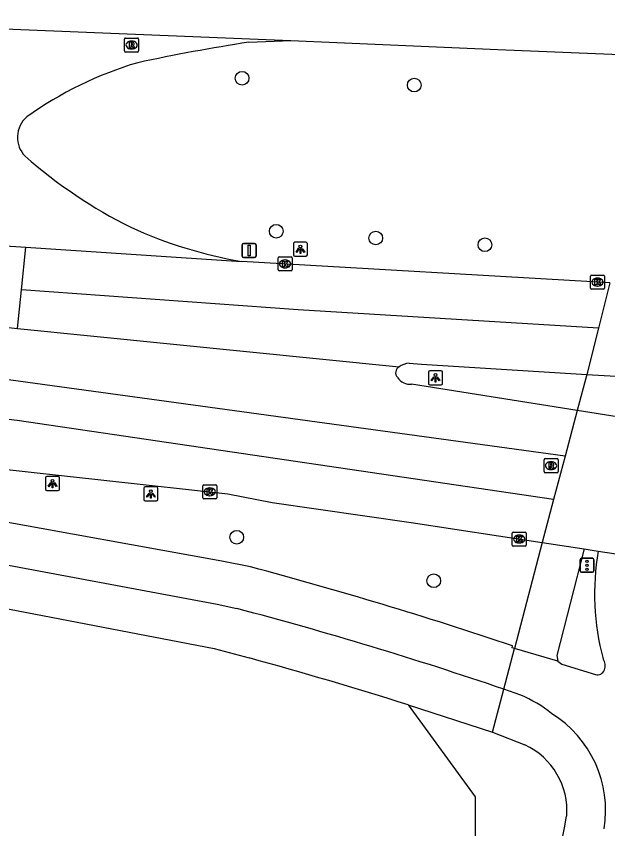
# Model space of a CAD drawing. Extents: x 161243 to 161752, y 384138 to 384885.
# Drawn here: x 161681.2 to 161723.5, y 384815.5 to 384873.4 of the extents above; entities that cross this region are included whole.
import ezdxf

# ---------------------------------------------------------------- set-up
doc = ezdxf.new("R2010")
doc.units = 0
for name, color, linetype in [('IMGEO_Boom', 7, 'Continuous'), ('IMGEO_Fietspad_gesloten', 7, 'Continuous'), ('IMGEO_Fietspad_open', 7, 'Continuous'), ('IMGEO_Hek', 7, 'Continuous'), ('IMGEO_Kolk', 7, 'Continuous'), ('IMGEO_Lichtpunt', 7, 'Continuous'), ('IMGEO_Rijbaan_lokaal_open', 7, 'Continuous'), ('IMGEO_Rijbaan_regionaal_gesloten', 7, 'Continuous'), ('IMGEO_Rioolput', 7, 'Continuous'), ('IMGEO_Verkeersbordpaal', 7, 'Continuous'), ('IMGEO_Verkeersregelinstallatiepaal', 7, 'Continuous'), ('IMGEO_Voetpad_open', 7, 'Continuous')]:
    doc.layers.add(name, color=color, linetype=linetype)

msp = doc.modelspace()

# ---------------------------------------------------------------- linework, layer by layer
at = {"layer": 'IMGEO_Boom'}
for centre in [(161697.348, 384869.007), (161709.639, 384868.521), (161699.791, 384858.094), (161706.894, 384857.615), (161714.69, 384857.132), (161696.976, 384836.27), (161711.036, 384833.166)]:
    msp.add_circle(centre, 0.489, dxfattribs=at)
at = {"layer": 'IMGEO_Fietspad_gesloten'}
for points in [[(161716.043, 384825.43), (161716.811, 384828.337)], [(161719.893, 384827.436), (161716.811, 384828.337)], [(161719.893, 384827.436), (161720.168, 384827.215), (161722.58, 384826.472)], [(161717.249, 384825.016), (161716.043, 384825.43)]]:
    msp.add_lwpolyline(points, dxfattribs=at)
for centre, radius, start, end in [((161739.911, 384832.212), 17.4, 169.8354, 195.39203), ((161722.45, 384827.127), 0.829, 336.99264, 34.27075), ((161722.713, 384826.989), 0.534, 255.60745, 339.60329), ((161713.44, 384816.168), 9.633, 51.37818, 66.7096), ((161715.167, 384816.774), 8.139, 350.84306, 58.22863), ((161376.645, 384885.921), 356.618, 340.35274, 348.9764)]:
    msp.add_arc(centre, radius, start, end, dxfattribs=at)
at = {"layer": 'IMGEO_Fietspad_open'}
for points in [[(161697.947, 384834.16), (161695.907, 384834.56), (161678.785, 384837.657), (161669.373, 384839.258), (161665.884, 384839.762)], [(161655.998, 384838.037), (161656.84, 384837.883), (161659.921, 384837.36), (161668.861, 384836.127), (161678.492, 384834.675), (161695.574, 384831.488), (161696.982, 384831.187)], [(161716.811, 384828.337), (161716.625, 384828.392), (161716.661, 384828.526)]]:
    msp.add_lwpolyline(points, dxfattribs=at)
for centre, radius, start, end in [((161618.898, 384537.691), 306.826, 71.42008, 75.07023), ((161624.629, 384557.197), 283.382, 71.18078, 75.20741)]:
    msp.add_arc(centre, radius, start, end, dxfattribs=at)
at = {"layer": 'IMGEO_Hek'}
msp.add_lwpolyline([(161709.199, 384824.322), (161713.997, 384817.755), (161713.991, 384791.464)], dxfattribs=at)
at = {"layer": 'IMGEO_Kolk'}
for p, q in [((161699.92, 384855.341), (161699.92, 384856.193)), ((161699.995, 384856.267), (161700.847, 384856.267)), ((161700.408, 384856.047), (161700.433, 384856.047)), ((161700.921, 384856.193), (161700.921, 384855.341)), ((161700.431, 384855.487), (161700.406, 384855.487)), ((161700.847, 384855.267), (161699.995, 384855.267)), ((161722.225, 384854.044), (161722.225, 384854.896)), ((161722.3, 384854.97), (161723.152, 384854.97)), ((161723.226, 384854.896), (161723.226, 384854.044)), ((161722.713, 384854.75), (161722.738, 384854.75)), ((161723.152, 384853.97), (161722.3, 384853.97)), ((161722.736, 384854.19), (161722.711, 384854.19)), ((161694.545, 384839.087), (161694.545, 384839.939)), ((161694.62, 384840.013), (161695.472, 384840.013)), ((161695.546, 384839.939), (161695.546, 384839.087)), ((161695.056, 384839.233), (161695.031, 384839.233)), ((161695.033, 384839.793), (161695.058, 384839.793)), ((161695.472, 384839.013), (161694.62, 384839.013)), ((161716.637, 384835.717), (161716.637, 384836.569)), ((161716.712, 384836.643), (161717.564, 384836.643)), ((161717.125, 384836.423), (161717.15, 384836.423)), ((161717.638, 384836.569), (161717.638, 384835.717)), ((161717.148, 384835.863), (161717.123, 384835.863)), ((161717.564, 384835.643), (161716.712, 384835.643))]:
    msp.add_line(p, q, dxfattribs=at)
for points in [[(161699.92, 384855.341), (161699.92, 384856.193)], [(161699.995, 384856.267), (161700.847, 384856.267)], [(161700.921, 384856.193), (161700.921, 384855.341)], [(161700.241, 384855.967), (161700.364, 384855.967), (161700.364, 384855.816), (161700.494, 384855.967), (161700.658, 384855.967), (161700.512, 384855.816), (161700.665, 384855.567), (161700.513, 384855.567), (161700.428, 384855.731), (161700.364, 384855.664), (161700.364, 384855.567), (161700.241, 384855.567), (161700.241, 384855.967)], [(161700.847, 384855.267), (161699.995, 384855.267)], [(161722.225, 384854.044), (161722.225, 384854.896)], [(161722.3, 384854.97), (161723.152, 384854.97)], [(161723.226, 384854.896), (161723.226, 384854.044)], [(161722.546, 384854.67), (161722.669, 384854.67), (161722.669, 384854.519), (161722.799, 384854.67), (161722.963, 384854.67), (161722.817, 384854.519), (161722.97, 384854.27), (161722.818, 384854.27), (161722.733, 384854.434), (161722.669, 384854.367), (161722.669, 384854.27), (161722.546, 384854.27), (161722.546, 384854.67)], [(161723.152, 384853.97), (161722.3, 384853.97)], [(161694.545, 384839.087), (161694.545, 384839.939)], [(161694.62, 384840.013), (161695.472, 384840.013)], [(161695.546, 384839.939), (161695.546, 384839.087)], [(161694.866, 384839.713), (161694.989, 384839.713), (161694.989, 384839.562), (161695.119, 384839.713), (161695.283, 384839.713), (161695.137, 384839.562), (161695.29, 384839.313), (161695.138, 384839.313), (161695.053, 384839.477), (161694.989, 384839.41), (161694.989, 384839.313), (161694.866, 384839.313), (161694.866, 384839.713)], [(161695.472, 384839.013), (161694.62, 384839.013)], [(161716.637, 384835.717), (161716.637, 384836.569)], [(161716.712, 384836.643), (161717.564, 384836.643)], [(161716.958, 384836.343), (161717.081, 384836.343), (161717.081, 384836.192), (161717.211, 384836.343), (161717.375, 384836.343), (161717.229, 384836.192), (161717.382, 384835.943), (161717.23, 384835.943), (161717.145, 384836.107), (161717.081, 384836.04), (161717.081, 384835.943), (161716.958, 384835.943), (161716.958, 384836.343)], [(161717.638, 384836.569), (161717.638, 384835.717)], [(161717.564, 384835.643), (161716.712, 384835.643)]]:
    msp.add_lwpolyline(points, dxfattribs=at)
for centre, start, end in [((161699.997, 384856.191), 91.55205, 178.44795), ((161699.997, 384856.191), 91.55205, 178.44795), ((161700.845, 384856.191), 1.55205, 88.44795), ((161700.845, 384856.191), 1.55205, 88.44795), ((161699.997, 384855.343), 181.55205, 268.44795), ((161699.997, 384855.343), 181.55205, 268.44795), ((161700.845, 384855.343), 271.55205, 358.44795), ((161700.845, 384855.343), 271.55205, 358.44795), ((161722.302, 384854.894), 91.55205, 178.44795), ((161722.302, 384854.894), 91.55205, 178.44795), ((161723.15, 384854.894), 1.55205, 88.44795), ((161723.15, 384854.894), 1.55205, 88.44795), ((161722.302, 384854.046), 181.55205, 268.44795), ((161722.302, 384854.046), 181.55205, 268.44795), ((161723.15, 384854.046), 271.55205, 358.44795), ((161723.15, 384854.046), 271.55205, 358.44795), ((161694.622, 384839.937), 91.55205, 178.44795), ((161694.622, 384839.937), 91.55205, 178.44795), ((161695.47, 384839.937), 1.55205, 88.44795), ((161695.47, 384839.937), 1.55205, 88.44795), ((161694.622, 384839.089), 181.55205, 268.44795), ((161694.622, 384839.089), 181.55205, 268.44795), ((161695.47, 384839.089), 271.55205, 358.44795), ((161695.47, 384839.089), 271.55205, 358.44795), ((161716.714, 384836.567), 91.55205, 178.44795), ((161716.714, 384836.567), 91.55205, 178.44795), ((161717.562, 384836.567), 1.55205, 88.44795), ((161717.562, 384836.567), 1.55205, 88.44795), ((161716.714, 384835.719), 181.55205, 268.44795), ((161716.714, 384835.719), 181.55205, 268.44795), ((161717.562, 384835.719), 271.55205, 358.44795), ((161717.562, 384835.719), 271.55205, 358.44795)]:
    msp.add_arc(centre, 0.0765, start, end, dxfattribs=at)
for centre, major_axis, ratio, start_param, end_param in [((161700.407, 384855.767), (-0.387, 0.002), 0.722429, 4.712389, 7.853982), ((161700.432, 384855.767), (-0.39, 0.002), 0.717154, 1.570796, 4.712389), ((161722.712, 384854.47), (-0.387, 0.002), 0.722429, 4.712389, 7.853982), ((161722.737, 384854.47), (-0.39, 0.002), 0.717154, 1.570796, 4.712389), ((161695.032, 384839.513), (-0.387, 0.002), 0.722429, 4.712389, 7.853982), ((161695.057, 384839.513), (-0.39, 0.002), 0.717154, 1.570796, 4.712389), ((161717.124, 384836.143), (-0.387, 0.002), 0.722429, 4.712389, 7.853982), ((161717.149, 384836.143), (-0.39, 0.002), 0.717154, 1.570796, 4.712389)]:
    msp.add_ellipse(centre, major_axis=major_axis, ratio=ratio, start_param=start_param, end_param=end_param, dxfattribs=at)
at = {"layer": 'IMGEO_Lichtpunt'}
for p, q in [((161701.015, 384857.215), (161701.015, 384856.408)), ((161701.015, 384857.215), (161701.015, 384856.408)), ((161701.917, 384857.31), (161701.109, 384857.31)), ((161701.917, 384857.31), (161701.109, 384857.31)), ((161702.011, 384856.408), (161702.011, 384857.215)), ((161702.011, 384856.408), (161702.011, 384857.215)), ((161701.109, 384856.314), (161701.917, 384856.314)), ((161701.109, 384856.314), (161701.917, 384856.314)), ((161710.661, 384848.049), (161710.661, 384847.242)), ((161710.661, 384848.049), (161710.661, 384847.242)), ((161711.563, 384848.144), (161710.755, 384848.144)), ((161711.563, 384848.144), (161710.755, 384848.144)), ((161711.657, 384847.242), (161711.657, 384848.049)), ((161711.657, 384847.242), (161711.657, 384848.049)), ((161710.755, 384847.148), (161711.563, 384847.148)), ((161710.755, 384847.148), (161711.563, 384847.148)), ((161683.326, 384840.503), (161683.326, 384839.696)), ((161683.326, 384840.503), (161683.326, 384839.696)), ((161684.228, 384840.598), (161683.42, 384840.598)), ((161684.228, 384840.598), (161683.42, 384840.598)), ((161684.322, 384839.696), (161684.322, 384840.503)), ((161684.322, 384839.696), (161684.322, 384840.503)), ((161691.247, 384839.856), (161690.439, 384839.856)), ((161691.247, 384839.856), (161690.439, 384839.856)), ((161683.42, 384839.602), (161684.228, 384839.602)), ((161683.42, 384839.602), (161684.228, 384839.602)), ((161690.345, 384839.761), (161690.345, 384838.954)), ((161690.345, 384839.761), (161690.345, 384838.954)), ((161691.341, 384838.954), (161691.341, 384839.761)), ((161691.341, 384838.954), (161691.341, 384839.761)), ((161690.439, 384838.86), (161691.247, 384838.86)), ((161690.439, 384838.86), (161691.247, 384838.86))]:
    msp.add_line(p, q, dxfattribs=at)
for points in [[(161701.389, 384856.879), (161701.428, 384856.851), (161701.24, 384856.589), (161701.202, 384856.616), (161701.389, 384856.879)], [(161701.491, 384856.831), (161701.538, 384856.831), (161701.538, 384856.509), (161701.491, 384856.509), (161701.491, 384856.831)], [(161701.601, 384856.851), (161701.639, 384856.878), (161701.826, 384856.616), (161701.787, 384856.588), (161701.601, 384856.851)], [(161711.035, 384847.713), (161711.074, 384847.685), (161710.886, 384847.423), (161710.848, 384847.45), (161711.035, 384847.713)], [(161711.137, 384847.665), (161711.184, 384847.665), (161711.184, 384847.343), (161711.137, 384847.343), (161711.137, 384847.665)], [(161711.247, 384847.685), (161711.285, 384847.712), (161711.472, 384847.45), (161711.433, 384847.422), (161711.247, 384847.685)], [(161683.7, 384840.167), (161683.739, 384840.139), (161683.551, 384839.877), (161683.513, 384839.904), (161683.7, 384840.167)], [(161683.802, 384840.119), (161683.849, 384840.119), (161683.849, 384839.797), (161683.802, 384839.797), (161683.802, 384840.119)], [(161683.912, 384840.139), (161683.95, 384840.166), (161684.137, 384839.904), (161684.098, 384839.876), (161683.912, 384840.139)], [(161690.719, 384839.425), (161690.758, 384839.397), (161690.57, 384839.135), (161690.532, 384839.162), (161690.719, 384839.425)], [(161690.821, 384839.377), (161690.868, 384839.377), (161690.868, 384839.055), (161690.821, 384839.055), (161690.821, 384839.377)], [(161690.931, 384839.397), (161690.969, 384839.424), (161691.156, 384839.162), (161691.117, 384839.134), (161690.931, 384839.397)]]:
    msp.add_lwpolyline(points, dxfattribs=at)
for centre in [(161701.514, 384857.013), (161711.16, 384847.847), (161683.825, 384840.301), (161690.844, 384839.559)]:
    msp.add_circle(centre, 0.0994, dxfattribs=at)
for centre, start, end in [((161701.109, 384857.215), 90, 180), ((161701.109, 384857.215), 90, 180), ((161701.917, 384857.215), 0, 90), ((161701.917, 384857.215), 0, 90), ((161701.109, 384856.408), 180, 270), ((161701.109, 384856.408), 180, 270), ((161701.917, 384856.408), 270, 0), ((161701.917, 384856.408), 270, 360), ((161710.755, 384848.049), 90, 180), ((161710.755, 384848.049), 90, 180), ((161711.563, 384848.049), 0, 90), ((161711.563, 384848.049), 0, 90), ((161710.755, 384847.242), 180, 270), ((161710.755, 384847.242), 180, 270), ((161711.563, 384847.242), 270, 0), ((161711.563, 384847.242), 270, 360), ((161683.42, 384840.503), 90, 180), ((161683.42, 384840.503), 90, 180), ((161684.228, 384840.503), 0, 90), ((161684.228, 384840.503), 0, 90), ((161690.439, 384839.761), 90, 180), ((161690.439, 384839.761), 90, 180), ((161691.247, 384839.761), 0, 90), ((161691.247, 384839.761), 0, 90), ((161683.42, 384839.696), 180, 270), ((161683.42, 384839.696), 180, 270), ((161684.228, 384839.696), 270, 0), ((161684.228, 384839.696), 270, 360), ((161690.439, 384838.954), 180, 270), ((161690.439, 384838.954), 180, 270), ((161691.247, 384838.954), 270, 0), ((161691.247, 384838.954), 270, 360)]:
    msp.add_arc(centre, 0.0946, start, end, dxfattribs=at)
at = {"layer": 'IMGEO_Rijbaan_lokaal_open'}
msp.add_lwpolyline([(161697.843, 384871.585), (161700.831, 384871.708)], dxfattribs=at)
for centre, radius, start, end in [((161720.29, 384727.794), 145.532, 98.87286, 102.05168), ((161697.446, 384844.625), 26.586, 106.47928, 125.56361), ((161683.238, 384864.793), 1.925, 130.69417, 224.45075), ((161705.333, 384890.244), 35.623, 228.78977, 243.44178), ((161702.69, 384887.474), 31.983, 245.45966, 260.30225)]:
    msp.add_arc(centre, radius, start, end, dxfattribs=at)
at = {"layer": 'IMGEO_Rijbaan_regionaal_gesloten'}
for points in [[(161658.189, 384873.432), (161700.831, 384871.708)], [(161700.831, 384871.708), (161715.609, 384871.071), (161727.82, 384870.563)], [(161720.414, 384842.06), (161663.633, 384849.838), (161597.297, 384856.281), (161568.402, 384858.295), (161503.74, 384863.414), (161467.959, 384864.205)], [(161571.148, 384861.746), (161610.346, 384858.579), (161622.051, 384857.564), (161629.564, 384856.913), (161674.127, 384851.959), (161681.32, 384851.152)], [(161654.748, 384858.736), (161681.915, 384856.956)], [(161681.604, 384853.924), (161681.915, 384856.956)], [(161681.915, 384856.956), (161697.302, 384855.948)], [(161723.609, 384854.419), (161697.302, 384855.948)], [(161723.609, 384854.419), (161722.791, 384851.178)], [(161681.32, 384851.152), (161681.604, 384853.924)], [(161722.791, 384851.178), (161701.349, 384852.494), (161681.604, 384853.924)], [(161681.32, 384851.152), (161708.558, 384848.42)], [(161722.791, 384851.178), (161721.96, 384847.883)], [(161709.27, 384848.676), (161710.149, 384848.624), (161721.96, 384847.883)], [(161721.96, 384847.883), (161724.866, 384847.713)], [(161719.595, 384838.967), (161681.291, 384844.588), (161661.029, 384846.96)], [(161721.273, 384845.302), (161709.455, 384847.18)], [(161721.273, 384845.302), (161720.414, 384842.06)], [(161724.118, 384844.856), (161721.273, 384845.302)], [(161720.414, 384842.06), (161719.595, 384838.967)], [(161665.561, 384840.715), (161665.961, 384840.792), (161669.369, 384841.219), (161679.036, 384841.278), (161696.335, 384839.372), (161699.51, 384838.74), (161709.413, 384837.329), (161718.783, 384835.903)], [(161719.595, 384838.967), (161718.783, 384835.903)], [(161718.783, 384835.903), (161721.777, 384835.439)], [(161721.777, 384835.439), (161722.784, 384835.283)], [(161722.784, 384835.283), (161725.186, 384834.91)]]:
    msp.add_lwpolyline(points, dxfattribs=at)
for centre, radius, start, end in [((161709.318, 384847.425), 1.252, 92.1887, 127.36346), ((161708.777, 384848.012), 0.463, 118.21566, 226.30219), ((161709.376, 384848.272), 1.095, 212.92721, 274.12655)]:
    msp.add_arc(centre, radius, start, end, dxfattribs=at)
at = {"layer": 'IMGEO_Rioolput'}
for p, q in [((161688.963, 384870.954), (161688.963, 384871.806)), ((161689.038, 384871.88), (161689.89, 384871.88)), ((161689.964, 384871.806), (161689.964, 384870.954)), ((161689.474, 384871.1), (161689.449, 384871.1)), ((161689.451, 384871.66), (161689.476, 384871.66)), ((161689.89, 384870.88), (161689.038, 384870.88)), ((161718.909, 384840.95), (161718.909, 384841.802)), ((161718.984, 384841.876), (161719.836, 384841.876)), ((161719.397, 384841.656), (161719.422, 384841.656)), ((161719.91, 384841.802), (161719.91, 384840.95)), ((161719.42, 384841.096), (161719.395, 384841.096)), ((161719.836, 384840.876), (161718.984, 384840.876))]:
    msp.add_line(p, q, dxfattribs=at)
for points in [[(161688.963, 384870.954), (161688.963, 384871.806)], [(161689.038, 384871.88), (161689.89, 384871.88)], [(161689.964, 384871.806), (161689.964, 384870.954)], [(161689.552, 384871.578), (161689.3, 384871.58), (161689.3, 384871.18)], [(161689.3, 384871.18), (161689.424, 384871.18), (161689.424, 384871.342), (161689.435, 384871.342)], [(161689.478, 384871.499), (161689.424, 384871.499), (161689.424, 384871.418)], [(161689.424, 384871.418), (161689.476, 384871.418)], [(161689.482, 384871.313), (161689.553, 384871.18), (161689.693, 384871.18), (161689.628, 384871.306)], [(161689.89, 384870.88), (161689.038, 384870.88)], [(161718.909, 384840.95), (161718.909, 384841.802)], [(161718.984, 384841.876), (161719.836, 384841.876)], [(161719.498, 384841.574), (161719.246, 384841.576), (161719.246, 384841.176)], [(161719.91, 384841.802), (161719.91, 384840.95)], [(161719.246, 384841.176), (161719.37, 384841.176), (161719.37, 384841.338), (161719.381, 384841.338)], [(161719.424, 384841.495), (161719.37, 384841.495), (161719.37, 384841.414)], [(161719.37, 384841.414), (161719.422, 384841.414)], [(161719.428, 384841.309), (161719.499, 384841.176), (161719.639, 384841.176), (161719.574, 384841.302)], [(161719.836, 384840.876), (161718.984, 384840.876)]]:
    msp.add_lwpolyline(points, dxfattribs=at)
for centre, radius, start, end in [((161689.04, 384871.804), 0.0765, 91.55205, 178.44795), ((161689.04, 384871.804), 0.0765, 91.55205, 178.44795), ((161689.888, 384871.804), 0.0765, 1.55205, 88.44795), ((161689.888, 384871.804), 0.0765, 1.55205, 88.44795), ((161689.434, 384871.289), 0.0533, 26.02933, 88.69889), ((161689.46, 384871.607), 0.19, 274.7715, 282.96867), ((161689.484, 384871.403), 0.0964, 77.00612, 93.18647), ((161689.498, 384871.46), 0.0378, 276.66336, 79.67722), ((161689.551, 384871.468), 0.109, 350.36119, 89.41601), ((161689.549, 384871.468), 0.112, 277.58423, 350.98172), ((161689.533, 384871.253), 0.108, 29.51342, 73.79051), ((161689.04, 384870.956), 0.0765, 181.55205, 268.44795), ((161689.04, 384870.956), 0.0765, 181.55205, 268.44795), ((161689.888, 384870.956), 0.0765, 271.55205, 358.44795), ((161689.888, 384870.956), 0.0765, 271.55205, 358.44795), ((161718.986, 384841.8), 0.0765, 91.55205, 178.44795), ((161718.986, 384841.8), 0.0765, 91.55205, 178.44795), ((161719.497, 384841.464), 0.109, 350.36119, 89.41601), ((161719.834, 384841.8), 0.0765, 1.55205, 88.44795), ((161719.834, 384841.8), 0.0765, 1.55205, 88.44795), ((161719.38, 384841.285), 0.0533, 26.02933, 88.69889), ((161719.406, 384841.603), 0.19, 274.7715, 282.96867), ((161719.43, 384841.399), 0.0964, 77.00612, 93.18647), ((161719.444, 384841.456), 0.0378, 276.66336, 79.67722), ((161719.495, 384841.464), 0.112, 277.58423, 350.98172), ((161719.479, 384841.249), 0.108, 29.51342, 73.79051), ((161718.986, 384840.952), 0.0765, 181.55205, 268.44795), ((161718.986, 384840.952), 0.0765, 181.55205, 268.44795), ((161719.834, 384840.952), 0.0765, 271.55205, 358.44795), ((161719.834, 384840.952), 0.0765, 271.55205, 358.44795)]:
    msp.add_arc(centre, radius, start, end, dxfattribs=at)
for centre, major_axis, ratio, start_param, end_param in [((161689.45, 384871.38), (-0.387, 0.002), 0.722429, 4.712389, 7.853982), ((161689.475, 384871.38), (-0.39, 0.002), 0.717154, 1.570796, 4.712389), ((161719.396, 384841.376), (-0.387, 0.002), 0.722429, 4.712389, 7.853982), ((161719.421, 384841.376), (-0.39, 0.002), 0.717154, 1.570796, 4.712389)]:
    msp.add_ellipse(centre, major_axis=major_axis, ratio=ratio, start_param=start_param, end_param=end_param, dxfattribs=at)
at = {"layer": 'IMGEO_Verkeersbordpaal'}
for p, q in [((161697.459, 384857.229), (161698.249, 384857.229)), ((161698.249, 384857.229), (161697.459, 384857.229)), ((161697.359, 384856.329), (161697.359, 384857.129)), ((161697.359, 384857.129), (161697.359, 384856.329)), ((161698.349, 384857.129), (161698.349, 384856.329)), ((161698.349, 384856.329), (161698.349, 384857.129)), ((161698.249, 384856.229), (161697.459, 384856.229)), ((161697.459, 384856.229), (161698.249, 384856.229))]:
    msp.add_line(p, q, dxfattribs=at)
msp.add_lwpolyline([(161697.779, 384857.104), (161697.929, 384857.104), (161697.929, 384856.354), (161697.779, 384856.354), (161697.779, 384857.104)], dxfattribs=at)
for centre, start, end in [((161697.459, 384857.129), 90, 180), ((161697.459, 384857.129), 90, 180), ((161698.249, 384857.129), 0, 90), ((161698.249, 384857.129), 360, 90), ((161697.459, 384856.329), 180, 270), ((161697.459, 384856.329), 180, 270), ((161698.249, 384856.329), 270, 0), ((161698.249, 384856.329), 270, 0)]:
    msp.add_arc(centre, 0.1, start, end, dxfattribs=at)
at = {"layer": 'IMGEO_Verkeersregelinstallatiepaal'}
for p, q in [((161721.48, 384833.87), (161721.48, 384834.67)), ((161721.48, 384834.67), (161721.48, 384833.87)), ((161721.58, 384834.77), (161722.37, 384834.77)), ((161722.37, 384834.77), (161721.58, 384834.77)), ((161722.47, 384834.67), (161722.47, 384833.87)), ((161722.47, 384833.87), (161722.47, 384834.67)), ((161722.37, 384833.77), (161721.58, 384833.77)), ((161721.58, 384833.77), (161722.37, 384833.77))]:
    msp.add_line(p, q, dxfattribs=at)
for centre in [(161721.975, 384834.56), (161721.975, 384834.27), (161721.975, 384833.98)]:
    msp.add_circle(centre, 0.085, dxfattribs=at)
for centre, start, end in [((161721.58, 384834.67), 90, 180), ((161721.58, 384834.67), 90, 180), ((161722.37, 384834.67), 0, 90), ((161722.37, 384834.67), 360, 90), ((161721.58, 384833.87), 180, 270), ((161721.58, 384833.87), 180, 270), ((161722.37, 384833.87), 270, 0), ((161722.37, 384833.87), 270, 0)]:
    msp.add_arc(centre, 0.1, start, end, dxfattribs=at)
at = {"layer": 'IMGEO_Voetpad_open'}
for points in [[(161721.96, 384847.883), (161721.273, 384845.302)], [(161640.648, 384836.834), (161651.768, 384835.483), (161678.26, 384831.624), (161695.362, 384828.336), (161697.855, 384827.661)], [(161718.783, 384835.903), (161716.811, 384828.337)], [(161721.777, 384835.439), (161719.825, 384827.833), (161719.893, 384827.436)], [(161715.233, 384822.358), (161716.043, 384825.43)], [(161709.199, 384824.322), (161715.233, 384822.358)], [(161715.233, 384822.358), (161717.544, 384821.459)]]:
    msp.add_lwpolyline(points, dxfattribs=at)
for centre, radius, start, end in [((161613.139, 384518.904), 320.168, 72.54055, 74.65685), ((161715.384, 384816.777), 5.156, 355.48446, 65.22985), ((161448.907, 384869.347), 276.735, 343.3794, 348.96355)]:
    msp.add_arc(centre, radius, start, end, dxfattribs=at)

doc.saveas('drawing.dxf')
